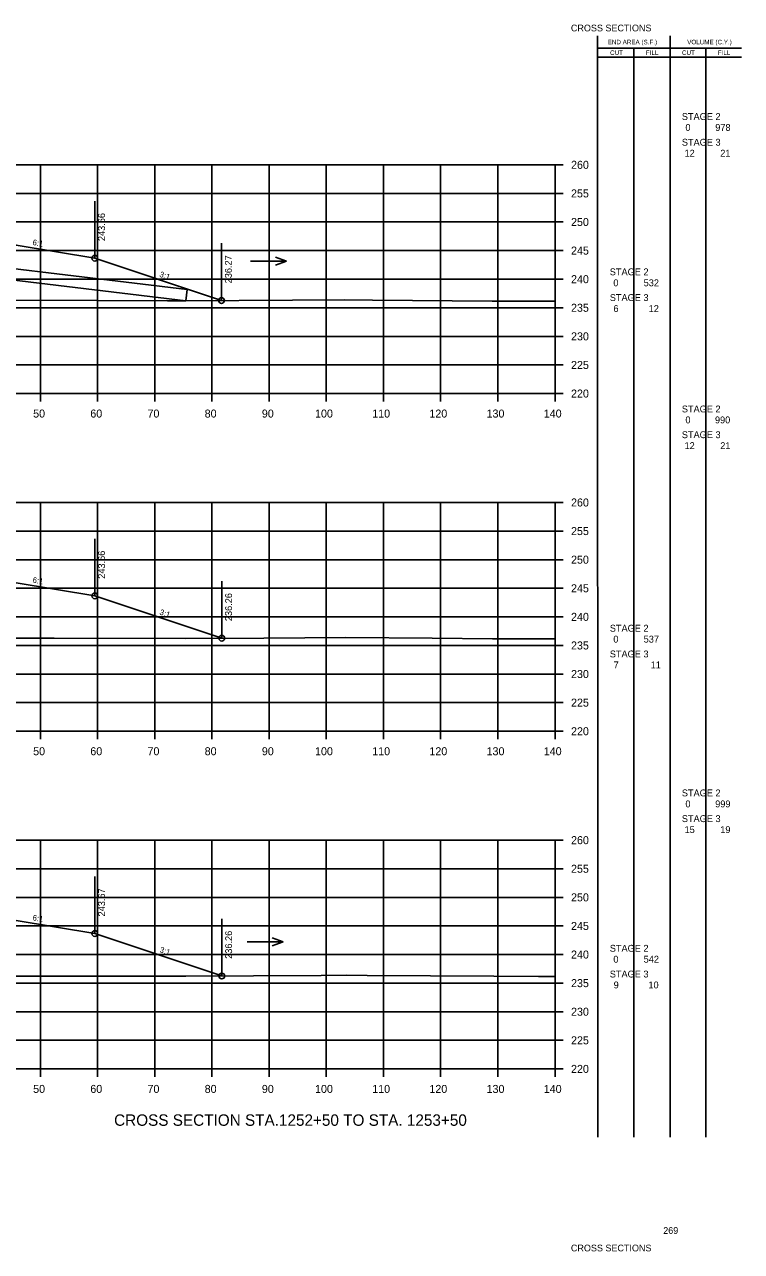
# Model space of a CAD drawing. Extents: x 1342547 to 1344156, y -1532351 to -1517216.
# Drawn here: x 1342750.1 to 1342875.5, y -1526820.3 to -1526605.8 of the extents above; entities that cross this region are included whole.
import ezdxf

# ---------------------------------------------------------------- set-up
doc = ezdxf.new("R2010")
doc.units = 0
for name, color, linetype in [('Level 2', 7, 'Continuous'), ('R_Axis', 7, 'Continuous'), ('R_Axis Annot', 7, 'Continuous'), ('R_Border Notes', 7, 'Continuous'), ('R_Draft', 7, 'Continuous'), ('R_Exist Surface', 7, 'Continuous'), ('R_Fin Surface', 7, 'Continuous'), ('R_Grid', 7, 'Continuous'), ('R_No Plot', 7, 'Continuous'), ('R_Water', 7, 'Continuous'), ('R_Xsect Elev', 7, 'Continuous'), ('R_Xsect Slope', 7, 'Continuous')]:
    doc.layers.add(name, color=color, linetype=linetype)

msp = doc.modelspace()

# ---------------------------------------------------------------- linework, layer by layer
at = {"layer": 'Level 2'}
for p, q in [((1342850.33, -1526800.36), (1342850.32, -1526607.76)), ((1342862.99, -1526800.36), (1342862.99, -1526607.76)), ((1342850.32, -1526609.92), (1342863.59, -1526609.92)), ((1342850.32, -1526611.48), (1342863.59, -1526611.48)), ((1342856.66, -1526800.36), (1342856.66, -1526609.92)), ((1342863.59, -1526609.92), (1342875.48, -1526609.92)), ((1342863.59, -1526611.48), (1342875.48, -1526611.48)), ((1342869.23, -1526800.36), (1342869.23, -1526609.92))]:
    msp.add_line(p, q, dxfattribs=at)
at = {"layer": 'R_Axis'}
for p, q in [((1342842.87, -1526670.31), (1342842.87, -1526630.31)), ((1342844.27, -1526630.31), (1342842.87, -1526630.31)), ((1342844.27, -1526635.31), (1342842.87, -1526635.31)), ((1342844.27, -1526640.31), (1342842.87, -1526640.31)), ((1342844.27, -1526645.31), (1342842.87, -1526645.31)), ((1342844.27, -1526650.31), (1342842.87, -1526650.31)), ((1342844.27, -1526655.31), (1342842.87, -1526655.31)), ((1342844.27, -1526660.31), (1342842.87, -1526660.31)), ((1342844.27, -1526665.31), (1342842.87, -1526665.31)), ((1342562.87, -1526670.31), (1342842.87, -1526670.31)), ((1342752.87, -1526671.71), (1342752.87, -1526670.31)), ((1342762.87, -1526671.71), (1342762.87, -1526670.31)), ((1342772.87, -1526671.71), (1342772.87, -1526670.31)), ((1342782.87, -1526671.71), (1342782.87, -1526670.31)), ((1342792.87, -1526671.71), (1342792.87, -1526670.31)), ((1342802.87, -1526671.71), (1342802.87, -1526670.31)), ((1342812.87, -1526671.71), (1342812.87, -1526670.31)), ((1342822.87, -1526671.71), (1342822.87, -1526670.31)), ((1342832.87, -1526671.71), (1342832.87, -1526670.31)), ((1342842.87, -1526671.71), (1342842.87, -1526670.31)), ((1342844.27, -1526670.31), (1342842.87, -1526670.31)), ((1342842.87, -1526729.36), (1342842.87, -1526689.36)), ((1342844.27, -1526689.36), (1342842.87, -1526689.36)), ((1342844.27, -1526694.36), (1342842.87, -1526694.36)), ((1342844.27, -1526699.36), (1342842.87, -1526699.36)), ((1342844.27, -1526704.36), (1342842.87, -1526704.36)), ((1342844.27, -1526709.36), (1342842.87, -1526709.36)), ((1342844.27, -1526714.36), (1342842.87, -1526714.36)), ((1342844.27, -1526719.36), (1342842.87, -1526719.36)), ((1342844.27, -1526724.36), (1342842.87, -1526724.36)), ((1342562.87, -1526729.36), (1342842.87, -1526729.36)), ((1342752.87, -1526730.76), (1342752.87, -1526729.36)), ((1342762.87, -1526730.76), (1342762.87, -1526729.36)), ((1342772.87, -1526730.76), (1342772.87, -1526729.36)), ((1342782.87, -1526730.76), (1342782.87, -1526729.36)), ((1342792.87, -1526730.76), (1342792.87, -1526729.36)), ((1342802.87, -1526730.76), (1342802.87, -1526729.36)), ((1342812.87, -1526730.76), (1342812.87, -1526729.36)), ((1342822.87, -1526730.76), (1342822.87, -1526729.36)), ((1342832.87, -1526730.76), (1342832.87, -1526729.36)), ((1342842.87, -1526730.76), (1342842.87, -1526729.36)), ((1342844.27, -1526729.36), (1342842.87, -1526729.36)), ((1342842.87, -1526788.41), (1342842.87, -1526748.41)), ((1342844.27, -1526748.41), (1342842.87, -1526748.41)), ((1342844.27, -1526753.41), (1342842.87, -1526753.41)), ((1342844.27, -1526758.41), (1342842.87, -1526758.41)), ((1342844.27, -1526763.41), (1342842.87, -1526763.41)), ((1342844.27, -1526768.41), (1342842.87, -1526768.41)), ((1342844.27, -1526773.41), (1342842.87, -1526773.41)), ((1342844.27, -1526778.41), (1342842.87, -1526778.41)), ((1342844.27, -1526783.41), (1342842.87, -1526783.41)), ((1342562.87, -1526788.41), (1342842.87, -1526788.41)), ((1342752.87, -1526789.81), (1342752.87, -1526788.41)), ((1342762.87, -1526789.81), (1342762.87, -1526788.41)), ((1342772.87, -1526789.81), (1342772.87, -1526788.41)), ((1342782.87, -1526789.81), (1342782.87, -1526788.41)), ((1342792.87, -1526789.81), (1342792.87, -1526788.41)), ((1342802.87, -1526789.81), (1342802.87, -1526788.41)), ((1342812.87, -1526789.81), (1342812.87, -1526788.41)), ((1342822.87, -1526789.81), (1342822.87, -1526788.41)), ((1342832.87, -1526789.81), (1342832.87, -1526788.41)), ((1342842.87, -1526789.81), (1342842.87, -1526788.41)), ((1342844.27, -1526788.41), (1342842.87, -1526788.41))]:
    msp.add_line(p, q, dxfattribs=at)
at = {"layer": 'R_Exist Surface'}
for points in [[(1342746.71, -1526654), (1342762.9, -1526654.04), (1342775.07, -1526654.07), (1342778.27, -1526654.07), (1342796.97, -1526653.98), (1342806.09, -1526653.93), (1342810.92, -1526653.99), (1342831.87, -1526654.18), (1342838.31, -1526654.18), (1342842.87, -1526654.16)], [(1342746.77, -1526713.08), (1342755.26, -1526713.11), (1342778.28, -1526713.14), (1342791.92, -1526713.07), (1342806.26, -1526712.99), (1342821.38, -1526713.09), (1342831.96, -1526713.18), (1342842.87, -1526713.18)], [(1342746.66, -1526772.17), (1342773.45, -1526772.2), (1342778.32, -1526772.19), (1342801.97, -1526772.05), (1342806.44, -1526772.04), (1342810.02, -1526772.07), (1342832.16, -1526772.22), (1342840, -1526772.23), (1342842.87, -1526772.23)]]:
    msp.add_lwpolyline(points, dxfattribs=at)
at = {"layer": 'R_Fin Surface'}
for points in [[(1342640.18, -1526647.71), (1342643.37, -1526646.65), (1342657.09, -1526644.36), (1342665.37, -1526642.99), (1342671.37, -1526642.75), (1342673.37, -1526642.71), (1342702.87, -1526642.12), (1342732.37, -1526642.71), (1342734.37, -1526642.75), (1342740.37, -1526642.99), (1342748.64, -1526644.36), (1342762.37, -1526646.65), (1342784.54, -1526654.04)], [(1342640.53, -1526706.65), (1342643.37, -1526705.7), (1342657.09, -1526703.41), (1342665.37, -1526702.03), (1342671.37, -1526701.79), (1342673.37, -1526701.75), (1342702.87, -1526701.16), (1342732.37, -1526701.75), (1342734.37, -1526701.79), (1342740.37, -1526702.03), (1342748.64, -1526703.41), (1342762.37, -1526705.7), (1342784.58, -1526713.11)], [(1342640.51, -1526765.7), (1342643.37, -1526764.75), (1342657.09, -1526762.46), (1342665.37, -1526761.08), (1342671.37, -1526760.84), (1342673.37, -1526760.8), (1342702.87, -1526760.21), (1342732.37, -1526760.8), (1342734.37, -1526760.84), (1342740.37, -1526761.08), (1342748.64, -1526762.46), (1342762.37, -1526764.75), (1342784.59, -1526772.16)]]:
    msp.add_lwpolyline(points, dxfattribs=at)
at = {"layer": 'R_Grid'}
for p, q in [((1342562.87, -1526630.31), (1342842.87, -1526630.31)), ((1342752.87, -1526670.31), (1342752.87, -1526630.31)), ((1342762.87, -1526670.31), (1342762.87, -1526630.31)), ((1342772.87, -1526670.31), (1342772.87, -1526630.31)), ((1342782.87, -1526670.31), (1342782.87, -1526630.31)), ((1342792.87, -1526670.31), (1342792.87, -1526630.31)), ((1342802.87, -1526670.31), (1342802.87, -1526630.31)), ((1342812.87, -1526670.31), (1342812.87, -1526630.31)), ((1342822.87, -1526670.31), (1342822.87, -1526630.31)), ((1342832.87, -1526670.31), (1342832.87, -1526630.31)), ((1342842.87, -1526670.31), (1342842.87, -1526630.31)), ((1342562.87, -1526635.31), (1342842.87, -1526635.31)), ((1342562.87, -1526640.31), (1342842.87, -1526640.31)), ((1342562.87, -1526645.31), (1342842.87, -1526645.31)), ((1342562.87, -1526650.31), (1342842.87, -1526650.31)), ((1342562.87, -1526655.31), (1342842.87, -1526655.31)), ((1342562.87, -1526660.31), (1342842.87, -1526660.31)), ((1342562.87, -1526665.31), (1342842.87, -1526665.31)), ((1342562.87, -1526670.31), (1342842.87, -1526670.31)), ((1342562.87, -1526689.36), (1342842.87, -1526689.36)), ((1342752.87, -1526729.36), (1342752.87, -1526689.36)), ((1342762.87, -1526729.36), (1342762.87, -1526689.36)), ((1342772.87, -1526729.36), (1342772.87, -1526689.36)), ((1342782.87, -1526729.36), (1342782.87, -1526689.36)), ((1342792.87, -1526729.36), (1342792.87, -1526689.36)), ((1342802.87, -1526729.36), (1342802.87, -1526689.36)), ((1342812.87, -1526729.36), (1342812.87, -1526689.36)), ((1342822.87, -1526729.36), (1342822.87, -1526689.36)), ((1342832.87, -1526729.36), (1342832.87, -1526689.36)), ((1342842.87, -1526729.36), (1342842.87, -1526689.36)), ((1342562.87, -1526694.36), (1342842.87, -1526694.36)), ((1342562.87, -1526699.36), (1342842.87, -1526699.36)), ((1342562.87, -1526704.36), (1342842.87, -1526704.36)), ((1342562.87, -1526709.36), (1342842.87, -1526709.36)), ((1342562.87, -1526714.36), (1342842.87, -1526714.36)), ((1342562.87, -1526719.36), (1342842.87, -1526719.36)), ((1342562.87, -1526724.36), (1342842.87, -1526724.36)), ((1342562.87, -1526729.36), (1342842.87, -1526729.36)), ((1342562.87, -1526748.41), (1342842.87, -1526748.41)), ((1342752.87, -1526788.41), (1342752.87, -1526748.41)), ((1342762.87, -1526788.41), (1342762.87, -1526748.41)), ((1342772.87, -1526788.41), (1342772.87, -1526748.41)), ((1342782.87, -1526788.41), (1342782.87, -1526748.41)), ((1342792.87, -1526788.41), (1342792.87, -1526748.41)), ((1342802.87, -1526788.41), (1342802.87, -1526748.41)), ((1342812.87, -1526788.41), (1342812.87, -1526748.41)), ((1342822.87, -1526788.41), (1342822.87, -1526748.41)), ((1342832.87, -1526788.41), (1342832.87, -1526748.41)), ((1342842.87, -1526788.41), (1342842.87, -1526748.41)), ((1342562.87, -1526753.41), (1342842.87, -1526753.41)), ((1342562.87, -1526758.41), (1342842.87, -1526758.41)), ((1342562.87, -1526763.41), (1342842.87, -1526763.41)), ((1342562.87, -1526768.41), (1342842.87, -1526768.41)), ((1342562.87, -1526773.41), (1342842.87, -1526773.41)), ((1342562.87, -1526778.41), (1342842.87, -1526778.41)), ((1342562.87, -1526783.41), (1342842.87, -1526783.41)), ((1342562.87, -1526788.41), (1342842.87, -1526788.41))]:
    msp.add_line(p, q, dxfattribs=at)
at = {"layer": 'R_No Plot'}
for centre in [(1342762.37, -1526646.65), (1342784.54, -1526654.04), (1342762.37, -1526705.7), (1342784.58, -1526713.11), (1342762.37, -1526764.75), (1342784.59, -1526772.16)]:
    msp.add_circle(centre, 0.5, dxfattribs=at)
at = {"layer": 'R_Water'}
for p, q in [((1342789.64, -1526647.16), (1342795.93, -1526647.16)), ((1342795.93, -1526647.16), (1342794, -1526646.46)), ((1342795.93, -1526647.16), (1342794, -1526647.86)), ((1342789.03, -1526766.18), (1342795.31, -1526766.18)), ((1342795.31, -1526766.18), (1342793.39, -1526765.48)), ((1342795.31, -1526766.18), (1342793.39, -1526766.88))]:
    msp.add_line(p, q, dxfattribs=at)
for points in [[(1342703.83, -1526643.13), (1342778.54, -1526652.09)], [(1342699.39, -1526644.61), (1342778.3, -1526654.07)], [(1342778.54, -1526652.09), (1342778.3, -1526654.07)]]:
    msp.add_lwpolyline(points, dxfattribs=at)
at = {"layer": 'R_Xsect Elev'}
for p, q in [((1342762.37, -1526646.65), (1342762.37, -1526636.65)), ((1342784.54, -1526654.04), (1342784.54, -1526644.04)), ((1342762.37, -1526705.7), (1342762.37, -1526695.7)), ((1342784.58, -1526713.11), (1342784.58, -1526703.11)), ((1342762.37, -1526764.75), (1342762.37, -1526754.75)), ((1342784.59, -1526772.16), (1342784.59, -1526762.16))]:
    msp.add_line(p, q, dxfattribs=at)

# ---------------------------------------------------------------- texts
at = {"layer": 'Level 2'}
for s, height, p in [('END AREA (S.F.)', 0.7937, (1342852.08, -1526609.24)), ('VOLUME (C.Y.)', 0.7937, (1342865.99, -1526609.24)), ('CUT', 0.794, (1342852.5, -1526611.1)), ('FILL', 0.794, (1342858.76, -1526611.1)), ('CUT', 0.794, (1342865.07, -1526611.1)), ('FILL', 0.794, (1342871.33, -1526611.1)), (' STAGE 2 ', 1.2, (1342864.6, -1526622.47)), ('0', 1.2, (1342865.67, -1526624.38)), ('978', 1.2, (1342870.89, -1526624.38)), (' STAGE 3 ', 1.2, (1342864.6, -1526626.97)), ('12', 1.2, (1342865.52, -1526628.88)), ('21', 1.2, (1342871.77, -1526628.88)), (' STAGE 2 ', 1.2, (1342852, -1526649.63)), ('0', 1.2, (1342853.07, -1526651.55)), ('532', 1.2, (1342858.37, -1526651.55)), (' STAGE 3 ', 1.2, (1342852, -1526654.13)), ('6', 1.2, (1342853.09, -1526656.05)), ('12', 1.2, (1342859.25, -1526656.05)), (' STAGE 2 ', 1.2, (1342864.6, -1526673.61)), ('0', 1.2, (1342865.67, -1526675.52)), ('990', 1.2, (1342870.84, -1526675.52)), (' STAGE 3 ', 1.2, (1342864.6, -1526678.11)), ('12', 1.2, (1342865.52, -1526680.02)), ('21', 1.2, (1342871.77, -1526680.02)), (' STAGE 2 ', 1.2, (1342852, -1526711.95)), ('0', 1.2, (1342853.07, -1526713.86)), ('537', 1.2, (1342858.37, -1526713.86)), (' STAGE 3 ', 1.2, (1342852, -1526716.45)), ('7', 1.2, (1342853.12, -1526718.36)), ('11', 1.2, (1342859.59, -1526718.36)), (' STAGE 2 ', 1.2, (1342864.6, -1526740.75)), ('0', 1.2, (1342865.67, -1526742.67)), ('999', 1.2, (1342870.88, -1526742.67)), (' STAGE 3 ', 1.2, (1342864.6, -1526745.25)), ('15', 1.2, (1342865.52, -1526747.17)), ('19', 1.2, (1342871.76, -1526747.17)), (' STAGE 2 ', 1.2, (1342852, -1526767.92)), ('0', 1.2, (1342853.07, -1526769.83)), ('542', 1.2, (1342858.37, -1526769.83)), (' STAGE 3 ', 1.2, (1342852, -1526772.42)), ('9', 1.2, (1342853.12, -1526774.33)), ('10', 1.2, (1342859.2, -1526774.33))]:
    msp.add_text(s, height=height, dxfattribs=at).set_placement(p)
at = {"layer": 'R_Axis Annot'}
for s, p in [('260', (1342845.67, -1526631.01)), ('255', (1342845.67, -1526636.01)), ('250', (1342845.67, -1526641.01)), ('245', (1342845.67, -1526646.01)), ('240', (1342845.67, -1526651.01)), ('235', (1342845.67, -1526656.01)), ('230', (1342845.67, -1526661.01)), ('225', (1342845.67, -1526666.01)), ('220', (1342845.67, -1526671.01)), ('50', (1342751.6, -1526674.51)), ('60', (1342761.6, -1526674.51)), ('70', (1342771.6, -1526674.51)), ('80', (1342781.6, -1526674.51)), ('90', (1342791.6, -1526674.51)), ('100', (1342800.9, -1526674.51)), ('110', (1342810.9, -1526674.51)), ('120', (1342820.9, -1526674.51)), ('130', (1342830.9, -1526674.51)), ('140', (1342840.9, -1526674.51)), ('260', (1342845.67, -1526690.06)), ('255', (1342845.67, -1526695.06)), ('250', (1342845.67, -1526700.06)), ('245', (1342845.67, -1526705.06)), ('240', (1342845.67, -1526710.06)), ('235', (1342845.67, -1526715.06)), ('230', (1342845.67, -1526720.06)), ('225', (1342845.67, -1526725.06)), ('220', (1342845.67, -1526730.06)), ('50', (1342751.6, -1526733.56)), ('60', (1342761.6, -1526733.56)), ('70', (1342771.6, -1526733.56)), ('80', (1342781.6, -1526733.56)), ('90', (1342791.6, -1526733.56)), ('100', (1342800.9, -1526733.56)), ('110', (1342810.9, -1526733.56)), ('120', (1342820.9, -1526733.56)), ('130', (1342830.9, -1526733.56)), ('140', (1342840.9, -1526733.56)), ('260', (1342845.67, -1526749.11)), ('255', (1342845.67, -1526754.11)), ('250', (1342845.67, -1526759.11)), ('245', (1342845.67, -1526764.11)), ('240', (1342845.67, -1526769.11)), ('235', (1342845.67, -1526774.11)), ('230', (1342845.67, -1526779.11)), ('225', (1342845.67, -1526784.11)), ('220', (1342845.67, -1526789.11)), ('50', (1342751.6, -1526792.61)), ('60', (1342761.6, -1526792.61)), ('70', (1342771.6, -1526792.61)), ('80', (1342781.6, -1526792.61)), ('90', (1342791.6, -1526792.61)), ('100', (1342800.9, -1526792.61)), ('110', (1342810.9, -1526792.61)), ('120', (1342820.9, -1526792.61)), ('130', (1342830.9, -1526792.61)), ('140', (1342840.9, -1526792.61))]:
    msp.add_text(s, height=1.4, dxfattribs=at).set_placement(p)
at = {"layer": 'R_Border Notes'}
for s, height, p in [('CROSS SECTIONS', 1.1775, (1342845.65, -1526606.98)), ('269', 1.178, (1342861.79, -1526817.26)), ('CROSS SECTIONS', 1.1775, (1342845.65, -1526820.32))]:
    msp.add_text(s, height=height, dxfattribs=at).set_placement(p)
at = {"layer": 'R_Draft'}
msp.add_text('CROSS SECTION STA.1252+50 TO STA. 1253+50', height=2, dxfattribs=at).set_placement((1342765.76, -1526798.36))
at = {"layer": 'R_Xsect Elev'}
for s, p in [('243.66', (1342764.17, -1526643.65)), ('236.27', (1342786.34, -1526651.04)), ('243.66', (1342764.17, -1526702.7)), ('236.26', (1342786.38, -1526710.11)), ('243.67', (1342764.17, -1526761.75)), ('236.26', (1342786.39, -1526769.16))]:
    msp.add_text(s, height=1.2, rotation=90, dxfattribs=at).set_placement(p)
at = {"layer": 'R_Xsect Slope'}
for s, rotation, p in [('6:1', 350.5377, (1342751.45, -1526644.33)), ('3:1', 341.5651, (1342773.61, -1526649.87)), ('6:1', 350.5377, (1342751.45, -1526703.37)), ('3:1', 341.5651, (1342773.63, -1526708.93)), ('6:1', 350.5377, (1342751.45, -1526762.42)), ('3:1', 341.5651, (1342773.64, -1526767.98))]:
    msp.add_text(s, height=1, rotation=rotation, dxfattribs=at).set_placement(p)

doc.saveas('drawing.dxf')
